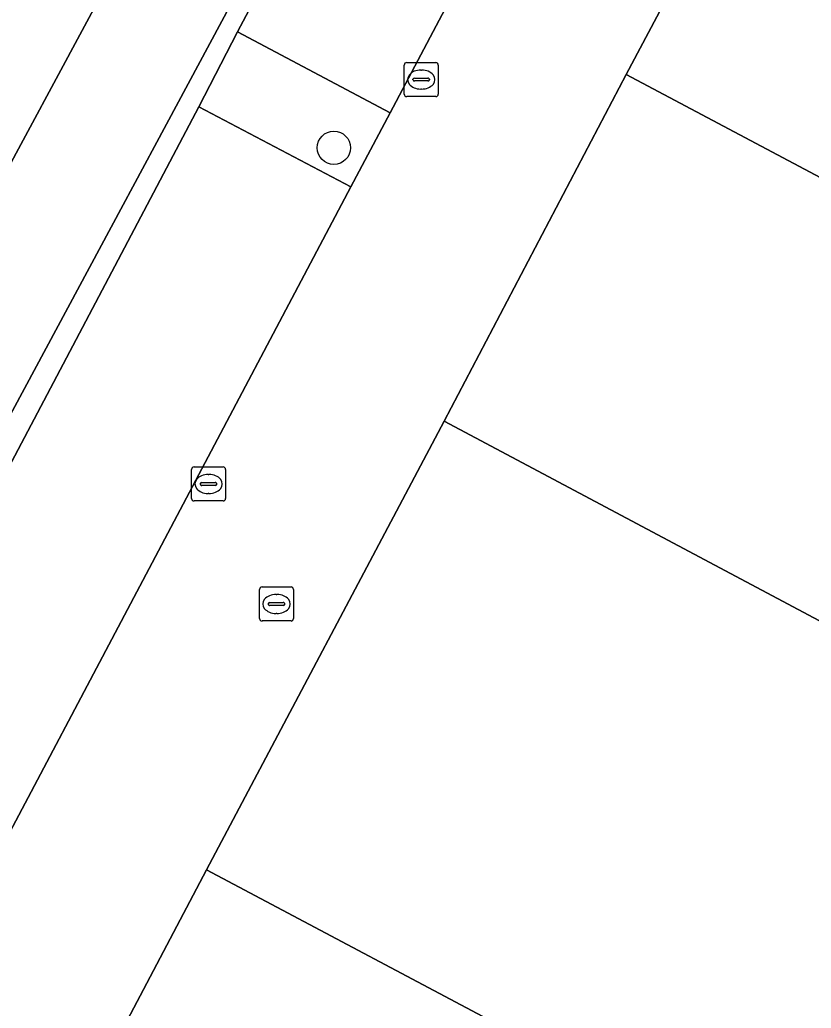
# Model space of a CAD drawing. Extents: x 159489 to 160304, y 383825 to 384531.
# Drawn here: x 159632.19 to 159655.45, y 384161.19 to 384190.24 of the extents above; entities that cross this region are included whole.
import ezdxf

# ---------------------------------------------------------------- set-up
doc = ezdxf.new("R2010")
doc.units = 0
for name, color, linetype in [('IMGEO_Boom', 7, 'Continuous'), ('IMGEO_Groenvoorziening', 7, 'Continuous'), ('IMGEO_Haag', 7, 'Continuous'), ('IMGEO_Kolk', 7, 'Continuous'), ('IMGEO_Pand', 7, 'Continuous'), ('IMGEO_Parkeervlak_open', 7, 'Continuous'), ('IMGEO_Rijbaan_lokaal_gesloten', 7, 'Continuous'), ('IMGEO_Rijbaan_lokaal_open', 7, 'Continuous'), ('IMGEO_Rioolput', 7, 'Continuous'), ('IMGEO_Voetpad_open', 7, 'Continuous')]:
    doc.layers.add(name, color=color, linetype=linetype)

msp = doc.modelspace()

# ---------------------------------------------------------------- linework, layer by layer
at = {"layer": 'IMGEO_Boom'}
msp.add_circle((159641.423, 384186.478), 0.489, dxfattribs=at)
at = {"layer": 'IMGEO_Groenvoorziening'}
for points in [[(159637.45, 384187.678), (159638.592, 384189.885), (159647.537, 384206.76), (159652.006, 384204.401), (159652.186, 384204.749), (159647.326, 384207.335), (159624.039, 384163.992), (159628.847, 384161.508), (159629.249, 384161.301), (159629.469, 384161.725), (159624.879, 384164.058), (159626.156, 384166.276)], [(159643.082, 384187.51), (159638.592, 384189.885), (159637.45, 384187.678), (159641.925, 384185.331)], [(159650.013, 384188.636), (159644.661, 384178.441), (159657.979, 384171.361), (159663.36, 384181.551)], [(159637.68, 384165.253), (159632.331, 384155.098), (159642.015, 384149.967), (159647.386, 384160.103)]]:
    msp.add_lwpolyline(points, close=True, dxfattribs=at)
at = {"layer": 'IMGEO_Haag'}
msp.add_lwpolyline([(159637.45, 384187.678), (159638.592, 384189.885), (159647.537, 384206.76), (159652.006, 384204.401), (159652.186, 384204.749), (159647.326, 384207.335), (159624.039, 384163.992), (159628.847, 384161.508), (159629.249, 384161.301), (159629.469, 384161.725), (159624.879, 384164.058), (159626.156, 384166.276)], close=True, dxfattribs=at)
at = {"layer": 'IMGEO_Kolk'}
for p, q in [((159643.489, 384188.058), (159643.489, 384188.91)), ((159643.564, 384188.984), (159644.416, 384188.984)), ((159644.49, 384188.91), (159644.49, 384188.058)), ((159643.748, 384188.478), (159643.748, 384188.49)), ((159643.791, 384188.527), (159644.189, 384188.527)), ((159643.977, 384188.764), (159644.002, 384188.764)), ((159644.232, 384188.49), (159644.232, 384188.478)), ((159644.186, 384188.441), (159643.788, 384188.441)), ((159644, 384188.204), (159643.975, 384188.204)), ((159644.416, 384187.984), (159643.564, 384187.984)), ((159637.239, 384176.171), (159637.239, 384177.023)), ((159637.314, 384177.097), (159638.166, 384177.097)), ((159637.727, 384176.877), (159637.752, 384176.877)), ((159638.24, 384177.023), (159638.24, 384176.171)), ((159637.498, 384176.591), (159637.498, 384176.603)), ((159637.541, 384176.64), (159637.939, 384176.64)), ((159637.982, 384176.603), (159637.982, 384176.591)), ((159637.936, 384176.554), (159637.538, 384176.554)), ((159637.75, 384176.317), (159637.725, 384176.317)), ((159638.166, 384176.097), (159637.314, 384176.097))]:
    msp.add_line(p, q, dxfattribs=at)
for points in [[(159643.489, 384188.058), (159643.489, 384188.91)], [(159643.564, 384188.984), (159644.416, 384188.984)], [(159644.49, 384188.91), (159644.49, 384188.058)], [(159644.416, 384187.984), (159643.564, 384187.984)], [(159637.239, 384176.171), (159637.239, 384177.023)], [(159637.314, 384177.097), (159638.166, 384177.097)], [(159638.24, 384177.023), (159638.24, 384176.171)], [(159638.166, 384176.097), (159637.314, 384176.097)]]:
    msp.add_lwpolyline(points, dxfattribs=at)
for centre, radius, start, end in [((159643.566, 384188.908), 0.0765, 91.552, 178.448), ((159643.566, 384188.908), 0.0765, 91.552, 178.448), ((159644.414, 384188.908), 0.0765, 1.552, 88.448), ((159644.414, 384188.908), 0.0765, 1.552, 88.448), ((159643.788, 384188.487), 0.0403, 85.8775, 175.7526), ((159644.193, 384188.489), 0.0386, 1.7309, 96.639), ((159643.785, 384188.477), 0.0366, 178.938, 274.7102), ((159644.189, 384188.484), 0.043, 264.8664, 352.4533), ((159643.566, 384188.06), 0.0765, 181.552, 268.448), ((159643.566, 384188.06), 0.0765, 181.552, 268.448), ((159644.414, 384188.06), 0.0765, 271.552, 358.448), ((159644.414, 384188.06), 0.0765, 271.552, 358.448), ((159637.316, 384177.021), 0.0765, 91.552, 178.448), ((159637.316, 384177.021), 0.0765, 91.552, 178.448), ((159638.164, 384177.021), 0.0765, 1.552, 88.448), ((159638.164, 384177.021), 0.0765, 1.552, 88.448), ((159637.538, 384176.6), 0.0403, 85.8775, 175.7526), ((159637.535, 384176.59), 0.0366, 178.938, 274.7102), ((159637.939, 384176.597), 0.043, 264.8664, 352.4533), ((159637.943, 384176.602), 0.0386, 1.7309, 96.639), ((159637.316, 384176.173), 0.0765, 181.552, 268.448), ((159637.316, 384176.173), 0.0765, 181.552, 268.448), ((159638.164, 384176.173), 0.0765, 271.552, 358.448), ((159638.164, 384176.173), 0.0765, 271.552, 358.448)]:
    msp.add_arc(centre, radius, start, end, dxfattribs=at)
for centre, major_axis, ratio, start_param, end_param in [((159643.976, 384188.484), (-0.387, 0.002), 0.722429, 4.712389, 7.853982), ((159644.001, 384188.484), (-0.39, 0.002), 0.717154, 1.570796, 4.712389), ((159637.726, 384176.597), (-0.387, 0.002), 0.722429, 4.712389, 7.853982), ((159637.751, 384176.597), (-0.39, 0.002), 0.717154, 1.570796, 4.712389)]:
    msp.add_ellipse(centre, major_axis=major_axis, ratio=ratio, start_param=start_param, end_param=end_param, dxfattribs=at)
at = {"layer": 'IMGEO_Pand'}
msp.add_lwpolyline([(159661.097, 384155.654), (159682.946, 384196.94), (159682.67, 384197.086), (159681.011, 384193.981), (159672.471, 384198.507), (159670.44, 384194.669), (159670.363, 384194.71), (159657, 384201.781), (159650.013, 384188.636), (159663.36, 384181.551), (159657.979, 384171.361), (159644.661, 384178.441), (159637.68, 384165.253), (159647.386, 384160.103)], dxfattribs=at)
at = {"layer": 'IMGEO_Parkeervlak_open'}
for points in [[(159652.006, 384204.401), (159647.537, 384206.76), (159638.592, 384189.885), (159643.082, 384187.51)], [(159641.925, 384185.331), (159637.45, 384187.678), (159626.156, 384166.276), (159630.608, 384163.927)]]:
    msp.add_lwpolyline(points, close=True, dxfattribs=at)
at = {"layer": 'IMGEO_Rijbaan_lokaal_gesloten'}
msp.add_lwpolyline([(159617.96, 384161.026), (159619.063, 384162.111), (159619.143, 384162.254), (159621.259, 384166.179), (159621.791, 384167.209), (159629.16, 384180.893), (159636.525, 384194.583)], dxfattribs=at)
at = {"layer": 'IMGEO_Rijbaan_lokaal_open'}
for points in [[(159674.044, 384201.652), (159651.431, 384213.623), (159649.663, 384210.272), (159649.078, 384210.598), (159647.326, 384207.335), (159652.186, 384204.749), (159652.006, 384204.401), (159643.082, 384187.51), (159641.925, 384185.331), (159630.608, 384163.927), (159629.469, 384161.725), (159629.249, 384161.301), (159628.847, 384161.508), (159624.039, 384163.992), (159622.471, 384161.072)], [(159632.331, 384155.098), (159637.68, 384165.253), (159644.661, 384178.441), (159650.013, 384188.636), (159657, 384201.781)]]:
    msp.add_lwpolyline(points, dxfattribs=at)
at = {"layer": 'IMGEO_Rioolput'}
for p, q in [((159639.236, 384172.643), (159639.236, 384173.495)), ((159639.311, 384173.569), (159640.163, 384173.569)), ((159640.237, 384173.495), (159640.237, 384172.643)), ((159639.538, 384173.112), (159639.936, 384173.112)), ((159639.724, 384173.349), (159639.749, 384173.349)), ((159639.495, 384173.063), (159639.495, 384173.075)), ((159639.933, 384173.026), (159639.535, 384173.026)), ((159639.747, 384172.789), (159639.722, 384172.789)), ((159639.979, 384173.075), (159639.979, 384173.063)), ((159640.163, 384172.569), (159639.311, 384172.569))]:
    msp.add_line(p, q, dxfattribs=at)
for points in [[(159639.236, 384172.643), (159639.236, 384173.495)], [(159639.311, 384173.569), (159640.163, 384173.569)], [(159640.237, 384173.495), (159640.237, 384172.643)], [(159640.163, 384172.569), (159639.311, 384172.569)]]:
    msp.add_lwpolyline(points, dxfattribs=at)
for centre, radius, start, end in [((159639.313, 384173.493), 0.0765, 91.552, 178.448), ((159639.313, 384173.493), 0.0765, 91.552, 178.448), ((159640.161, 384173.493), 0.0765, 1.552, 88.448), ((159640.161, 384173.493), 0.0765, 1.552, 88.448), ((159639.535, 384173.072), 0.0403, 85.8775, 175.7526), ((159639.94, 384173.074), 0.0386, 1.7309, 96.639), ((159639.532, 384173.062), 0.0366, 178.938, 274.7102), ((159639.936, 384173.069), 0.043, 264.8664, 352.4533), ((159639.313, 384172.645), 0.0765, 181.552, 268.448), ((159639.313, 384172.645), 0.0765, 181.552, 268.448), ((159640.161, 384172.645), 0.0765, 271.552, 358.448), ((159640.161, 384172.645), 0.0765, 271.552, 358.448)]:
    msp.add_arc(centre, radius, start, end, dxfattribs=at)
for centre, major_axis, ratio, start_param, end_param in [((159639.723, 384173.069), (-0.387, 0.002), 0.722429, 4.712389, 7.853982), ((159639.748, 384173.069), (-0.39, 0.002), 0.717154, 1.570796, 4.712389)]:
    msp.add_ellipse(centre, major_axis=major_axis, ratio=ratio, start_param=start_param, end_param=end_param, dxfattribs=at)
at = {"layer": 'IMGEO_Voetpad_open'}
for points in [[(159647.326, 384207.335), (159649.078, 384210.598), (159649.663, 384210.272), (159651.431, 384213.623), (159651.297, 384213.694), (159651.4, 384213.888), (159648.7, 384215.354), (159644.915, 384208.328), (159644.131, 384208.747), (159643.404, 384207.416), (159642.138, 384205.059), (159640.5, 384205.922), (159639.307, 384203.695), (159640.934, 384202.788), (159636.525, 384194.583), (159629.16, 384180.893), (159621.791, 384167.209), (159621.259, 384166.179), (159622.029, 384165.74), (159619.927, 384161.842), (159619.143, 384162.254), (159619.063, 384162.111), (159617.96, 384161.026)], [(159613.734, 384158.126), (159604.421, 384153.122), (159601.595, 384151.633), (159604.764, 384149.496), (159618.169, 384156.621), (159620.642, 384157.928), (159622.146, 384160.474), (159622.471, 384161.072), (159624.039, 384163.992), (159647.326, 384207.335)]]:
    msp.add_lwpolyline(points, dxfattribs=at)

doc.saveas('drawing.dxf')
